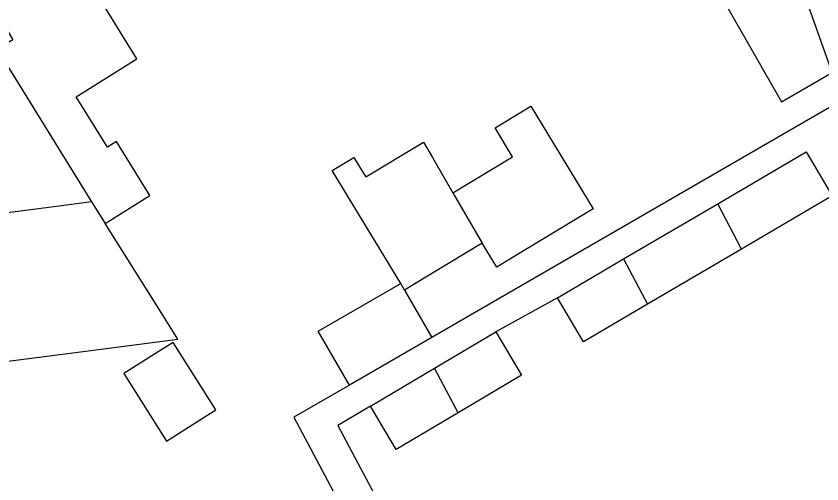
# Model space of a CAD drawing. Extents: x 163010 to 163853, y 382793 to 383982.
# Drawn here: x 163452.53 to 163496.42, y 383624.22 to 383649.72 of the extents above; entities that cross this region are included whole.
import ezdxf

# ---------------------------------------------------------------- set-up
doc = ezdxf.new("R2010")
doc.units = 0
doc.layers.add('IMGEO_Pand', color=7, linetype='Continuous')
doc.layers.add('IMGEO_Voetpad_open', color=7, linetype='Continuous')

msp = doc.modelspace()

# ---------------------------------------------------------------- linework, layer by layer
at = {"layer": 'IMGEO_Pand'}
for points in [[(163488.334, 383655.34), (163494.22, 383645.04), (163496.977, 383646.65), (163492.15, 383660.252), (163487.157, 383657.399), (163487.29, 383657.166)], [(163452.675, 383659.68), (163449.362, 383657.76), (163449.676, 383657.218), (163447.859, 383656.165), (163450.366, 383651.839), (163452.347, 383648.421), (163451.483, 383647.921), (163456.63, 383639.592)], [(163457.374, 383638.41), (163459.808, 383639.943), (163457.996, 383642.876), (163457.503, 383642.566), (163455.805, 383645.314), (163459.11, 383647.395), (163456.99, 383650.826), (163457.599, 383651.179)], [(163476.322, 383640.084), (163479.575, 383642.053), (163478.621, 383643.629), (163480.564, 383644.805), (163483.953, 383639.204), (163479.415, 383636.458), (163478.706, 383636.029), (163477.914, 383637.337)], [(163456.63, 383639.592), (163454.735, 383639.346), (163450.213, 383638.759), (163449.647, 383643.11), (163449.615, 383643.358), (163442.375, 383642.416)], [(163473.476, 383635.131), (163469.737, 383641.293), (163470.925, 383642.012), (163471.433, 383641.172), (163471.57, 383640.947), (163474.719, 383642.853), (163475.203, 383642.017), (163475.981, 383640.674), (163476.322, 383640.084)], [(163490.743, 383639.49), (163495.561, 383642.321), (163496.975, 383639.915)], [(163476.322, 383640.084), (163477.914, 383637.337)], [(163496.975, 383639.915), (163492.041, 383637.016)], [(163456.63, 383639.592), (163457.374, 383638.41)], [(163485.616, 383636.478), (163490.743, 383639.49)], [(163492.041, 383637.016), (163490.743, 383639.49)], [(163437.632, 383633.635), (163450.635, 383635.326), (163451.224, 383630.795), (163456.183, 383631.441), (163461.339, 383632.113), (163460.251, 383633.841), (163457.374, 383638.41)], [(163477.914, 383637.337), (163474.159, 383635.064), (163473.682, 383634.775)], [(163492.041, 383637.016), (163486.914, 383634.004)], [(163482.018, 383634.364), (163485.616, 383636.478)], [(163485.616, 383636.478), (163486.914, 383634.004)], [(163470.685, 383629.601), (163468.988, 383632.536), (163473.476, 383635.131)], [(163473.682, 383634.775), (163473.476, 383635.131)], [(163473.682, 383634.775), (163475.174, 383632.197)], [(163486.914, 383634.004), (163483.432, 383631.957), (163482.018, 383634.364)], [(163475.325, 383630.521), (163478.654, 383632.496)], [(163478.654, 383632.496), (163480.055, 383630.134), (163476.603, 383628.086)], [(163475.174, 383632.197), (163470.685, 383629.601)], [(163460.419, 383631.503), (163458.394, 383630.226), (163460.712, 383626.55), (163463.118, 383628.067), (163463.403, 383628.247), (163461.085, 383631.923), (163460.799, 383631.743), (163460.419, 383631.503)], [(163471.825, 383628.445), (163475.325, 383630.521)], [(163476.603, 383628.086), (163475.325, 383630.521)], [(163476.603, 383628.086), (163473.226, 383626.083), (163471.825, 383628.445)]]:
    msp.add_lwpolyline(points, dxfattribs=at)
at = {"layer": 'IMGEO_Voetpad_open'}
for points in [[(163497.658, 383645.199), (163475.174, 383632.197)], [(163482.018, 383634.364), (163478.654, 383632.496)], [(163470.685, 383629.601), (163467.663, 383627.853), (163477.859, 383608.649)], [(163471.825, 383628.445), (163470.061, 383627.398), (163479.446, 383609.721)]]:
    msp.add_lwpolyline(points, dxfattribs=at)

doc.saveas('drawing.dxf')
